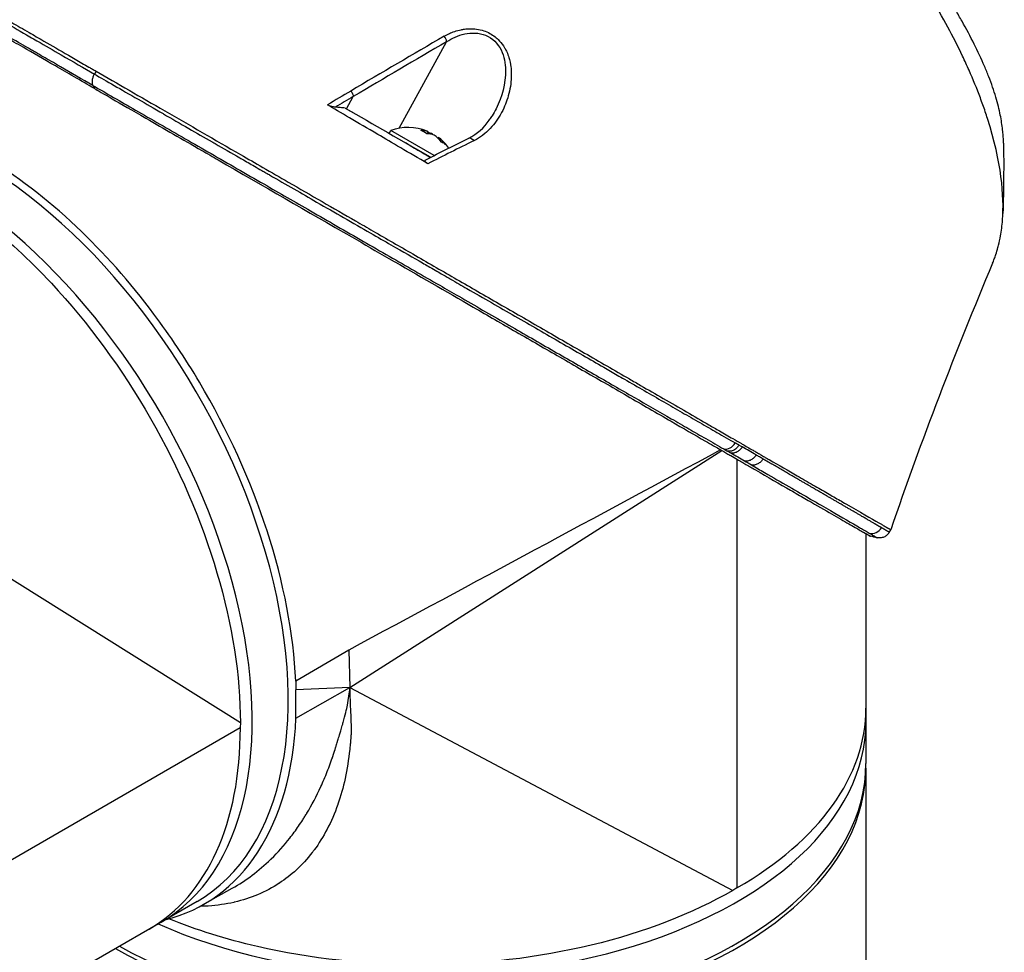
# Model space of a CAD drawing. Header units: millimetres. Extents: x 0 to 4378, y 0 to 2376.
# Tile 328 of 331: x 2673 to 2760, y 1828 to 1910. Entities that reach past the tile are written whole.
import ezdxf

# ---------------------------------------------------------------- set-up
doc = ezdxf.new("R2010")
doc.units = ezdxf.units.MM
doc.header["$LTSCALE"] = 0.2
doc.layers.add('01_Object Line', color=4, linetype='Continuous')

# ---------------------------------------------------------------- blocks, each defined once
blk = doc.blocks.new('A$C6724399f_1')
for p, q in [((5.214, 874.989), (5.214, 874.989)), ((-2.553, 866.804), (1.655, 874.466)), ((-29.397, 871.857), (-29.543, 871.603)), ((-7.214, 868.517), (-6.618, 869.602)), ((-7.338, 868.589), (-6.529, 868.122)), ((-3.45, 866.346), (-3.301, 866.605)), ((0.549, 864.383), (-3.301, 866.605)), ((-0.067, 866.316), (0.035, 866.493)), ((0.38, 866.254), (0.397, 866.284)), ((0.875, 865.926), (0.91, 865.988)), ((3.625, 865.925), (3.625, 865.925)), ((0.229, 864.221), (-2.37, 865.722)), ((-1.762, 865.37), (-1.762, 865.371)), ((-1.762, 865.37), (-1.762, 865.37)), ((-6.912, 817.233), (26.035, 838.237)), ((27.365, 837.469), (27.365, 799.485)), ((-16.613, 814.116), (-49.126, 834.503)), ((17.753, 833.898), (17.753, 833.898)), ((17.765, 833.904), (17.765, 833.904)), ((17.789, 833.918), (17.789, 833.918)), ((40.849, 830.993), (40.983, 831.225)), ((38.788, 830.875), (38.788, 810.508)), ((10.439, 829.959), (10.439, 829.959)), ((-7.02, 820.562), (-11.716, 817.803)), ((-7.02, 820.562), (-6.912, 817.233)), ((-11.716, 817.803), (-11.691, 817.037)), ((-11.691, 814.522), (-6.912, 817.233)), ((-6.912, 817.233), (-11.691, 817.037)), ((-11.691, 814.522), (-11.691, 817.037)), ((-6.912, 817.233), (27, 799.27)), ((-49.512, 794.7), (-16.617, 813.692)), ((-16.613, 814.116), (-16.617, 813.692)), ((38.788, 810.1), (38.788, 787.955)), ((-19.962, 797.975), (-17.333, 799.455)), ((27.365, 799.485), (27, 799.27)), ((-20.452, 798.288), (-38.09, 788.105))]:
    blk.add_line(p, q)
for start, end in [(67.98555, 109.76073), (36.52422, 52.01445)]:
    blk.add_arc((-1.773, 862.352), 4.52, start, end)
for centre, major_axis, ratio, start_param, end_param in [((12.521, -329.896), (678.522, 1280.583), 0.58036, 0.750947, 0.759176), ((7.504, -330.715), (685.926, 1281.23), 0.577163, 0.753645, 0.761848), ((12.507, -336.057), (682.157, 1287.152), 0.580301, 0.759225, 0.761263), ((7.566, -336.394), (689.171, 1287.289), 0.577163, 0.761844, 0.763406), ((-1.902, 865.451), (-32.305, 18.651), 0.000022, 1.401729, 1.636771), ((-2.029, 862.5), (2.252, 3.901), 0.57735, 0.080554, 0.3277), ((-2.498, 862.771), (2.14, 3.707), 0.816497, 6.1984, 6.367971), ((-1.516, 862.204), (2.252, 3.901), 0.57735, 0.080554, 0.3277), ((-1.954, 862.457), (2.252, 3.901), 0.816497, 0.080554, 0.114044), ((-1.591, 862.247), (2.252, 3.901), 0.816497, 0.080554, 0.195507), ((-2.029, 862.5), (2.252, 3.901), 0.57735, 6.169141, 6.202632), ((-1.954, 862.457), (2.252, 3.901), 0.816497, 5.955485, 6.202632), ((-1.591, 862.247), (2.252, 3.901), 0.816497, 5.955485, 6.202632), ((-8.697, 850.108), (17.875, -30.96), 0.57735, 1.774055, 1.774076), ((-0.463, 864.62), (-2.208, 1.275), 0.000022, 5.341257, 5.447657), ((-0.463, 864.62), (-2.208, 1.275), 0.000022, 0.859657, 1.889101), ((-37.463, 91.856), (-485.437, -793.309), 0.582463, 3.889647, 3.895732), ((-0.747, 861.76), (2.14, 3.707), 0.57735, 6.1984, 6.367971), ((-39.952, 832.063), (19.5, -33.775), 0.57735, 0, 2.339416), ((-43.134, 830.226), (19.5, -33.775), 0.57735, 0, 2.223644), ((26.503, 839.32), (-0.499, -0.867), 0.80827, 0.256115, 1.56999), ((20.93, 867.214), (-17.71, 30.675), 0.57735, 2.457593, 2.457595), ((11.809, 861.947), (17.654, -30.578), 0.57735, 5.589188, 5.589195), ((13.356, 829.918), (-1.27, 2.199), 0.57735, 5.28831, 5.288393), ((39.314, 831.893), (-0.506, -0.862), 0.986461, 0.298059, 1.577789), ((10.71, 830.237), (0.474, 0.515), 0.389271, 5.2089, 5.209486), ((10.086, 826.815), (2.781, -4.816), 0.57735, 2.040228, 2.040267), ((-10.819, 848.883), (-16.094, 27.876), 0.57735, 3.714306, 3.714316), ((-23.335, 841.657), (17.5, -30.311), 0.57735, 0.702575, 0.702579), ((-23.335, 841.657), (16.741, -28.997), 0.57735, 0.649241, 0.649245), ((-22.981, 841.861), (-14.538, 25.18), 0.57735, 3.562488, 3.56249), ((-23.335, 841.657), (14.788, -25.613), 0.57735, 0.456595, 0.456596), ((-1.792, 823.293), (0.4, -0.693), 0.578031, 4.605956, 4.606013), ((-0.212, 815.407), (39, 0), 0.57735, 5.497787, 6.283185), ((-39.598, 832.267), (19.759, -34.223), 0.57735, 6.121179, 7.017951), ((-44.194, 829.614), (19.5, -33.775), 0.57735, 0, 0.785398), ((-0.212, 814.182), (39, 0), 0.57735, 4.059541, 6.283185), ((-0.212, 810.1), (39, 0), 0.57735, 3.930948, 6.292251), ((-0.212, 810.508), (39, 0), 0.57735, 3.943769, 6.283185), ((-0.212, 819.081), (-24.25, 0), 0.57735, 1.227877, 1.22788), ((-0.212, 819.081), (25.5, 0), 0.57735, 4.373896, 4.373901), ((-0.212, 819.081), (26.7, 0), 0.57735, 4.376321, 4.376325), ((-0.212, 818.387), (25.5, 0), 0.57735, 4.360679, 4.360683), ((-0.212, 815.407), (35.95, 0), 0.57735, 4.146838, 4.146856), ((-0.212, 815.407), (-35.75, 0), 0.57735, 1.01204, 1.012056)]:
    blk.add_ellipse(centre, major_axis=major_axis, ratio=ratio, start_param=start_param, end_param=end_param)
for points, knots in [([(50.003, 854.839), (50.004, 854.842), (50.006, 854.845), (50.058, 854.97), (50.107, 855.095), (50.201, 855.348), (50.251, 855.487), (50.361, 855.818), (50.422, 856.021), (50.495, 856.294), (50.514, 856.365), (50.597, 856.696), (50.656, 856.973), (50.787, 857.709), (50.846, 858.181), (51.04, 860.826), (50.797, 863.755), (49.492, 867.853), (49.426, 868.053), (49.286, 868.468), (49.213, 868.676), (49.068, 869.082), (48.994, 869.283), (48.616, 870.29), (48.283, 871.106), (47.733, 872.349), (47.541, 872.768), (46.53, 874.895), (45.589, 876.632), (44.271, 878.809), (44.004, 879.239), (41.498, 883.17), (38.863, 886.587), (34.18, 891.71), (32.301, 893.557), (29.427, 896.094), (28.464, 896.897), (26.538, 898.4), (25.56, 899.113), (24.597, 899.76)], [0.717541, 0.717541, 0.717541, 0.717541, 0.718212, 0.718212, 0.74576, 0.74576, 0.776284, 0.776284, 0.820204, 0.820204, 0.834927, 0.834927, 0.896521, 0.896521, 0.995652, 0.995652, 1.428405, 1.428405, 1.450296, 1.450296, 1.471663, 1.471663, 1.492327, 1.492327, 1.574835, 1.574835, 1.616316, 1.616316, 1.784634, 1.784634, 1.826029, 1.826029, 2.164003, 2.164003, 2.373598, 2.373598, 2.479923, 2.479923, 2.586935, 2.586935, 2.586935, 2.586935]), ([(50.971, 865.482), (50.969, 865.614), (50.965, 865.748), (50.95, 866.051), (50.937, 866.222), (50.914, 866.476), (50.905, 866.565), (50.847, 867.08), (50.775, 867.523), (50.635, 868.217), (50.578, 868.469), (50.445, 869.002), (50.369, 869.279), (50.2, 869.85), (50.105, 870.146), (49.898, 870.749), (49.785, 871.056), (49.545, 871.673), (49.418, 871.985), (48.735, 873.583), (48.068, 874.916), (47.111, 876.609), (46.921, 876.936), (46.317, 877.951), (45.884, 878.642), (44.968, 880.036), (44.485, 880.738), (43.732, 881.787), (43.479, 882.133), (42.963, 882.823), (42.701, 883.167), (42.172, 883.847), (41.901, 884.19), (41.35, 884.873), (41.064, 885.221), (40.653, 885.713), (40.519, 885.87), (38.288, 888.492), (36.002, 890.852), (33.345, 893.263), (33.05, 893.527), (32.234, 894.243), (31.713, 894.687), (30.412, 895.761), (29.629, 896.377), (28.458, 897.252), (28.069, 897.535), (27.293, 898.083), (26.907, 898.347), (26.521, 898.603)], [1.308609, 1.308609, 1.308609, 1.308609, 1.384705, 1.384705, 1.477831, 1.477831, 1.526561, 1.526561, 1.759973, 1.759973, 1.890971, 1.890971, 2.029156, 2.029156, 2.171186, 2.171186, 2.316283, 2.316283, 2.460898, 2.460898, 3.049329, 3.049329, 3.189055, 3.189055, 3.478614, 3.478614, 3.769885, 3.769885, 3.913253, 3.913253, 4.056001, 4.056001, 4.19686, 4.19686, 4.341119, 4.341119, 4.411312, 4.411312, 5.498875, 5.498875, 5.634552, 5.634552, 5.872375, 5.872375, 6.229939, 6.229939, 6.408513, 6.408513, 6.587137, 6.587137, 6.587137, 6.587137]), ([(-37.294, 876.417), (-37.151, 876.334), (-37.004, 876.249), (-36.379, 875.888), (-35.868, 875.593), (-34.907, 875.038), (-34.474, 874.788), (-33.337, 874.132), (-32.609, 873.711), (-31.45, 873.042), (-31.054, 872.814), (-30.443, 872.461), (-30.237, 872.342), (-29.925, 872.162), (-29.82, 872.101), (-29.662, 872.01), (-29.609, 871.98), (-29.53, 871.934), (-29.503, 871.918), (-29.45, 871.888), (-29.423, 871.872), (-29.397, 871.857)], [-1.389394, -1.389394, -1.389394, -1.389394, -1.28633, -1.28633, -0.964845, -0.964845, -0.723574, -0.723574, -0.36177, -0.36177, -0.180858, -0.180858, -0.090444, -0.090444, -0.045229, -0.045229, -0.022617, -0.022617, -0.011309, -0.011309, -0.000001, -0.000001, -0.000001, -0.000001]), ([(-29.531, 870.317), (-30.154, 870.677), (-30.756, 871.025), (-31.912, 871.692), (-32.465, 872.012), (-34.054, 872.929), (-35.006, 873.479), (-36.417, 874.293), (-36.931, 874.59), (-37.663, 875.012), (-37.913, 875.157), (-38.415, 875.447), (-38.663, 875.59), (-39.108, 875.847), (-39.307, 875.962), (-39.489, 876.067)], [0, 0, 0, 0, 0.264332, 0.264332, 0.528758, 0.528758, 1.056139, 1.056139, 1.406505, 1.406505, 1.606603, 1.606603, 1.835356, 1.835356, 2.053692, 2.053692, 2.053692, 2.053692]), ([(-29.682, 870.596), (-30.633, 871.15), (-31.601, 871.703), (-32.547, 872.249), (-32.574, 872.265), (-32.601, 872.281), (-32.629, 872.296), (-33.115, 872.577), (-33.595, 872.855), (-34.066, 873.127), (-34.301, 873.263), (-34.534, 873.398), (-34.763, 873.531), (-34.878, 873.597), (-34.992, 873.663), (-35.106, 873.728), (-35.16, 873.76), (-35.214, 873.791), (-35.268, 873.822), (-35.27, 873.824), (-35.273, 873.825), (-35.275, 873.826), (-35.331, 873.859), (-35.411, 873.905), (-35.443, 873.923), (-35.945, 874.214), (-36.568, 874.574), (-37.233, 874.96), (-37.565, 875.152), (-37.908, 875.351), (-38.248, 875.547), (-38.345, 875.604), (-38.442, 875.66), (-38.538, 875.716)], [0.0000259, 0.0000259, 0.0000259, 0.0000259, 0.0607503, 0.0607503, 0.0607503, 0.0625, 0.0625, 0.0625, 0.09375, 0.09375, 0.09375, 0.109375, 0.109375, 0.109375, 0.1171875, 0.1171875, 0.1171875, 0.1209386, 0.1209386, 0.1209386, 0.1210938, 0.1210938, 0.1210938, 0.125, 0.125, 0.125, 0.1875, 0.1875, 0.1875, 0.21875, 0.21875, 0.21875, 0.2276863, 0.2276863, 0.2276863, 0.2276863]), ([(-37.438, 876.171), (-36.753, 875.773), (-36.017, 875.346), (-35.26, 874.908), (-35.05, 874.786), (-34.838, 874.664), (-34.625, 874.541), (-33.911, 874.127), (-33.187, 873.708), (-32.475, 873.297), (-31.454, 872.707), (-30.452, 872.128), (-29.543, 871.603)], [0.8046321, 0.8046321, 0.8046321, 0.8046321, 0.8597114, 0.8597114, 0.8597114, 0.875, 0.875, 0.875, 0.9263298, 0.9263298, 0.9263298, 0.9999663, 0.9999663, 0.9999663, 0.9999663]), ([(1.441, 874.958), (1.59, 875.044), (1.741, 875.122), (1.895, 875.192), (2.049, 875.263), (2.179, 875.315), (2.366, 875.379), (2.553, 875.442), (2.74, 875.492), (2.928, 875.53), (3.031, 875.551), (3.126, 875.567), (3.227, 875.581), (3.308, 875.592), (3.393, 875.601), (3.49, 875.607), (3.921, 875.638), (4.35, 875.607), (4.802, 875.48), (4.988, 875.427), (5.174, 875.358), (5.349, 875.273), (5.715, 875.097), (5.988, 874.882), (6.22, 874.654), (6.388, 874.489), (6.554, 874.288), (6.684, 874.095), (6.708, 874.059), (6.731, 874.024), (6.751, 873.992), (6.806, 873.903), (6.858, 873.811), (6.905, 873.717), (6.932, 873.664), (6.957, 873.611), (6.982, 873.557), (7.05, 873.405), (7.119, 873.216), (7.161, 873.081), (7.245, 872.811), (7.305, 872.53), (7.341, 872.238), (7.359, 872.089), (7.372, 871.926), (7.378, 871.766), (7.384, 871.611), (7.383, 871.46), (7.378, 871.326), (7.359, 870.785), (7.267, 870.221), (7.116, 869.683), (6.97, 869.163), (6.783, 868.688), (6.522, 868.197), (6.513, 868.181), (6.505, 868.165), (6.496, 868.149), (6.358, 867.895), (6.209, 867.654), (6.046, 867.427), (5.884, 867.199), (5.73, 867.007), (5.522, 866.784), (5.513, 866.774), (5.503, 866.763), (5.493, 866.753), (5.296, 866.544), (5.105, 866.369), (4.867, 866.187), (4.855, 866.177), (4.842, 866.168), (4.83, 866.158), (4.596, 865.983), (4.391, 865.857), (4.061, 865.692)], [0, 0, 0, 0, 0.03125, 0.03125, 0.03125, 0.0625, 0.0625, 0.0625, 0.09375, 0.09375, 0.09375, 0.110985, 0.110985, 0.110985, 0.125, 0.125, 0.125, 0.1875, 0.1875, 0.1875, 0.213151, 0.213151, 0.213151, 0.266654, 0.266654, 0.266654, 0.305187, 0.305187, 0.305187, 0.3125, 0.3125, 0.3125, 0.332554, 0.332554, 0.332554, 0.34375, 0.34375, 0.34375, 0.375, 0.375, 0.375, 0.4375, 0.4375, 0.4375, 0.469225, 0.469225, 0.469225, 0.5, 0.5, 0.5, 0.625, 0.625, 0.625, 0.746043, 0.746043, 0.746043, 0.75, 0.75, 0.75, 0.8125, 0.8125, 0.8125, 0.875, 0.875, 0.875, 0.877935, 0.877935, 0.877935, 0.9375, 0.9375, 0.9375, 0.940676, 0.940676, 0.940676, 1, 1, 1, 1]), ([(1.655, 874.466), (2.134, 874.781), (2.659, 875.025), (3.847, 875.283), (4.507, 875.279), (5.709, 874.79), (6.196, 874.295), (6.753, 873.169), (6.86, 872.549), (6.884, 870.742), (6.553, 869.573), (5.926, 868.311), (5.81, 868.099), (5.685, 867.893)], [0, 0, 0, 0, 0.125, 0.125, 0.25, 0.25, 0.375, 0.375, 0.5, 0.5, 0.75, 0.75, 0.8020316, 0.8020316, 0.8020316, 0.8020316]), ([(-29.542, 871.602), (-29.566, 871.561), (-29.589, 871.517), (-29.609, 871.472), (-29.63, 871.427), (-29.65, 871.381), (-29.667, 871.334), (-29.684, 871.287), (-29.698, 871.239), (-29.711, 871.192), (-29.723, 871.144), (-29.732, 871.097), (-29.739, 871.051), (-29.745, 871.004), (-29.748, 870.959), (-29.749, 870.916), (-29.749, 870.873), (-29.746, 870.832), (-29.741, 870.794), (-29.736, 870.755), (-29.728, 870.719), (-29.718, 870.686), (-29.708, 870.652), (-29.695, 870.622), (-29.681, 870.595)], [0, 0, 0, 0, 0.125, 0.125, 0.125, 0.25, 0.25, 0.25, 0.375, 0.375, 0.375, 0.5, 0.5, 0.5, 0.625, 0.625, 0.625, 0.75, 0.75, 0.75, 0.875, 0.875, 0.875, 1, 1, 1, 1]), ([(-29.542, 871.602), (-28.491, 870.996), (-27.211, 870.257), (-25.67, 869.368), (-24.985, 868.973), (-24.248, 868.549), (-23.459, 868.094), (-23.443, 868.085), (-23.426, 868.075), (-23.41, 868.066), (-22.706, 867.66), (-21.961, 867.231), (-21.176, 866.778), (-20.517, 866.399), (-19.83, 866.003), (-19.116, 865.592), (-19.024, 865.539), (-18.931, 865.485), (-18.838, 865.432), (-18.14, 865.03), (-17.416, 864.613), (-16.668, 864.182), (-16.601, 864.143), (-16.534, 864.104), (-16.466, 864.066), (-16.107, 863.859), (-15.743, 863.649), (-15.374, 863.437), (-15.154, 863.31), (-14.933, 863.183), (-14.71, 863.054), (-14.599, 862.99), (-14.487, 862.926), (-14.374, 862.861), (-14.273, 862.803), (-14.194, 862.757), (-14.076, 862.689), (-14.063, 862.682), (-14.05, 862.674), (-14.036, 862.666), (-12.545, 861.808), (-11.15, 861.004), (-9.858, 860.261), (-9.024, 859.78), (-8.234, 859.325), (-7.486, 858.895), (-6.637, 858.406), (-5.844, 857.949), (-5.107, 857.524), (-4.454, 857.148), (-3.844, 856.797), (-3.277, 856.471), (-2.194, 855.847), (-1.266, 855.313), (-0.485, 854.863), (-0.311, 854.763), (-0.146, 854.668), (0.013, 854.576), (0.451, 854.324), (0.834, 854.103), (1.165, 853.913), (1.33, 853.818), (1.483, 853.73), (1.622, 853.65), (1.666, 853.625), (1.708, 853.6), (1.749, 853.576), (1.774, 853.563), (1.797, 853.549), (1.821, 853.535), (1.852, 853.517), (1.883, 853.5), (1.913, 853.482), (1.928, 853.474), (1.943, 853.465), (1.957, 853.457), (1.962, 853.454), (1.963, 853.453), (1.965, 853.453), (1.966, 853.452), (1.967, 853.451), (1.971, 853.449), (1.975, 853.446), (1.984, 853.442), (2, 853.432), (2.491, 853.149), (2.976, 852.87), (3.455, 852.594), (4.927, 851.747), (6.344, 850.931), (7.706, 850.146), (9.111, 849.337), (10.457, 848.562), (11.747, 847.819), (13.08, 847.051), (14.353, 846.318), (15.567, 845.619), (15.969, 845.387), (16.365, 845.159), (16.755, 844.934), (16.969, 844.811), (17.18, 844.689), (17.39, 844.569), (17.993, 844.221), (18.581, 843.883), (19.154, 843.553), (20.332, 842.874), (21.447, 842.232), (22.5, 841.625), (23.043, 841.312), (23.569, 841.009), (24.08, 840.715), (24.601, 840.415), (25.106, 840.124), (25.596, 839.842), (26.152, 839.521), (26.688, 839.213), (27.203, 838.916)], [0.0000003, 0.0000003, 0.0000003, 0.0000003, 0.0859853, 0.0859853, 0.0859853, 0.1241981, 0.1241981, 0.1241981, 0.125, 0.125, 0.125, 0.1589987, 0.1589987, 0.1589987, 0.1875, 0.1875, 0.1875, 0.1911709, 0.1911709, 0.1911709, 0.21875, 0.21875, 0.21875, 0.2212271, 0.2212271, 0.2212271, 0.234375, 0.234375, 0.234375, 0.2421875, 0.2421875, 0.2421875, 0.2460938, 0.2460938, 0.2460938, 0.2496161, 0.2496161, 0.2496161, 0.25, 0.25, 0.25, 0.2912742, 0.2912742, 0.2912742, 0.3179228, 0.3179228, 0.3179228, 0.3481944, 0.3481944, 0.3481944, 0.375, 0.375, 0.375, 0.4261619, 0.4261619, 0.4261619, 0.4375, 0.4375, 0.4375, 0.46875, 0.46875, 0.46875, 0.484375, 0.484375, 0.484375, 0.4893023, 0.4893023, 0.4893023, 0.4921875, 0.4921875, 0.4921875, 0.4960938, 0.4960938, 0.4960938, 0.4980469, 0.4980469, 0.4980469, 0.4986572, 0.4986572, 0.4986572, 0.4992676, 0.4992676, 0.4992676, 0.5, 0.5, 0.5, 0.5215625, 0.5215625, 0.5215625, 0.5877727, 0.5877727, 0.5877727, 0.656049, 0.656049, 0.656049, 0.7265974, 0.7265974, 0.7265974, 0.75, 0.75, 0.75, 0.7627993, 0.7627993, 0.7627993, 0.7996666, 0.7996666, 0.7996666, 0.8755356, 0.8755356, 0.8755356, 0.9146293, 0.9146293, 0.9146293, 0.9545641, 0.9545641, 0.9545641, 1, 1, 1, 1]), ([(-29.397, 871.857), (-28.458, 871.315), (-27.474, 870.747), (-25.434, 869.569), (-24.38, 868.961), (-21.135, 867.087), (-18.884, 865.787), (-15.937, 864.086), (-15.282, 863.708), (-13.876, 862.896), (-13.124, 862.462), (-10.373, 860.874), (-8.379, 859.723), (-5.893, 858.287), (-5.374, 857.988), (-3.67, 857.004), (-2.496, 856.326), (-0.096, 854.941), (1.128, 854.234), (2.954, 853.179), (3.573, 852.822), (4.818, 852.103), (5.446, 851.741), (6.712, 851.01), (7.35, 850.642), (9.321, 849.504), (10.63, 848.748), (12.564, 847.632), (13.218, 847.254), (14.534, 846.494), (15.195, 846.113), (16.521, 845.347), (17.185, 844.963), (18.171, 844.395), (18.501, 844.204), (19.508, 843.622), (20.176, 843.237), (22.247, 842.041), (23.599, 841.26), (25.194, 840.339), (25.503, 840.161), (26.215, 839.751), (26.614, 839.52), (27.265, 839.144), (27.499, 839.009), (27.808, 838.831), (27.852, 838.805), (27.95, 838.748), (28.002, 838.719), (28.232, 838.586), (28.369, 838.507), (28.618, 838.363), (28.687, 838.323), (28.889, 838.207), (28.992, 838.147), (29.211, 838.021), (29.319, 837.958), (29.497, 837.856), (29.567, 837.815), (29.7, 837.738), (29.756, 837.706), (29.894, 837.627), (29.967, 837.585), (30.103, 837.506), (30.164, 837.47), (31.091, 836.936), (31.912, 836.461), (33.184, 835.727), (33.661, 835.451), (34.557, 834.934), (34.978, 834.692), (35.573, 834.348), (35.763, 834.238), (36.319, 833.917), (36.672, 833.713), (38.265, 832.793), (39.259, 832.22), (39.979, 831.804), (40.015, 831.783), (40.084, 831.743), (40.118, 831.724), (40.184, 831.686), (40.216, 831.668), (40.271, 831.636), (40.295, 831.622), (40.438, 831.539), (40.542, 831.479), (40.655, 831.414), (40.679, 831.4), (40.721, 831.376), (40.74, 831.365), (40.776, 831.344), (40.793, 831.334), (40.829, 831.313), (40.848, 831.303), (40.881, 831.284), (40.896, 831.275), (40.923, 831.26), (40.935, 831.252), (40.95, 831.244), (40.954, 831.241), (40.963, 831.236), (40.968, 831.233), (40.976, 831.229), (40.979, 831.227), (40.982, 831.225), (40.983, 831.225), (40.983, 831.225)], [-21.001083, -21.001083, -21.001083, -21.001083, -20.328863, -20.328863, -19.655828, -19.655828, -18.308332, -18.308332, -17.924512, -17.924512, -17.485993, -17.485993, -16.316696, -16.316696, -16.006668, -16.006668, -15.296307, -15.296307, -14.534305, -14.534305, -14.139555, -14.139555, -13.730091, -13.730091, -13.30546, -13.30546, -12.401825, -12.401825, -11.929878, -11.929878, -11.437802, -11.437802, -10.9252, -10.9252, -10.663362, -10.663362, -10.117833, -10.117833, -8.934625, -8.934625, -8.645977, -8.645977, -8.260408, -8.260408, -8.006475, -8.006475, -7.961161, -7.961161, -7.91407, -7.91407, -7.778509, -7.778509, -7.724161, -7.724161, -7.666804, -7.666804, -7.602838, -7.602838, -7.565627, -7.565627, -7.532521, -7.532521, -7.488032, -7.488032, -7.450837, -7.450837, -6.924212, -6.924212, -6.587553, -6.587553, -6.265466, -6.265466, -6.109966, -6.109966, -5.79866, -5.79866, -4.627003, -4.627003, -4.564096, -4.564096, -4.501625, -4.501625, -4.439084, -4.439084, -4.389917, -4.389917, -4.135415, -4.135415, -4.06302, -4.06302, -4.00074, -4.00074, -3.938004, -3.938004, -3.858125, -3.858125, -3.782258, -3.782258, -3.697501, -3.697501, -3.658476, -3.658476, -3.601749, -3.601749, -3.53559, -3.53559, -3.48246, -3.48246, -3.48246, -3.48246]), ([(-29.681, 870.595), (-28.488, 869.905), (-27.218, 869.172), (-25.895, 868.409), (-25.188, 868.001), (-24.467, 867.585), (-23.733, 867.162), (-22.999, 866.738), (-22.252, 866.308), (-21.498, 865.873), (-20.742, 865.437), (-19.978, 864.996), (-19.208, 864.553), (-18.437, 864.108), (-17.661, 863.661), (-16.883, 863.212), (-16.103, 862.763), (-15.32, 862.312), (-14.538, 861.86), (-13.154, 861.063), (-11.77, 860.265), (-10.395, 859.473), (-9.614, 859.022), (-8.836, 858.574), (-8.062, 858.128), (-7.277, 857.675), (-6.496, 857.225), (-5.721, 856.778), (-4.178, 855.889), (-2.658, 855.013), (-1.167, 854.153), (-0.425, 853.726), (0.309, 853.303), (1.036, 852.884), (1.602, 852.557), (2.163, 852.234), (2.719, 851.913), (4.151, 851.088), (5.551, 850.281), (6.916, 849.494), (8.283, 848.706), (9.614, 847.939), (10.909, 847.192), (12.205, 846.445), (13.464, 845.719), (14.685, 845.016), (15.296, 844.663), (15.897, 844.317), (16.488, 843.976), (17.08, 843.635), (17.661, 843.3), (18.233, 842.97), (19.377, 842.311), (20.481, 841.674), (21.544, 841.062), (22.076, 840.755), (22.597, 840.455), (23.107, 840.161), (23.618, 839.866), (24.118, 839.578), (24.607, 839.296), (25.151, 838.983), (25.681, 838.677), (26.198, 838.379)], [0, 0, 0, 0, 0.0671031, 0.0671031, 0.0671031, 0.1029277, 0.1029277, 0.1029277, 0.1387919, 0.1387919, 0.1387919, 0.1747111, 0.1747111, 0.1747111, 0.2106779, 0.2106779, 0.2106779, 0.2467042, 0.2467042, 0.2467042, 0.3103939, 0.3103939, 0.3103939, 0.3465771, 0.3465771, 0.3465771, 0.383319, 0.383319, 0.383319, 0.4564224, 0.4564224, 0.4564224, 0.4927866, 0.4927866, 0.4927866, 0.5210907, 0.5210907, 0.5210907, 0.5939582, 0.5939582, 0.5939582, 0.6669229, 0.6669229, 0.6669229, 0.7399622, 0.7399622, 0.7399622, 0.7765034, 0.7765034, 0.7765034, 0.8130598, 0.8130598, 0.8130598, 0.886194, 0.886194, 0.886194, 0.9227702, 0.9227702, 0.9227702, 0.9593497, 0.9593497, 0.9593497, 1, 1, 1, 1]), ([(-29.531, 870.317), (-29.005, 870.014), (-27.402, 869.088), (-23.381, 866.767), (-21.729, 865.813), (-19.545, 864.552), (-19.058, 864.271), (-14.646, 861.723), (-10.64, 859.411), (-5.648, 856.529), (-4.551, 855.896), (-0.892, 853.783), (1.616, 852.335), (5.309, 850.203), (6.576, 849.471), (9.13, 847.997), (10.415, 847.255), (13.021, 845.75), (14.337, 844.991), (16.989, 843.46), (18.318, 842.692), (20.254, 841.575), (20.901, 841.201), (22.59, 840.226), (23.606, 839.639), (24.812, 838.943), (25.05, 838.806), (25.436, 838.583), (25.578, 838.501), (25.87, 838.332), (25.981, 838.268), (26.223, 838.129), (26.35, 838.055), (26.588, 837.918), (26.698, 837.854), (27.008, 837.675), (27.207, 837.56), (27.461, 837.414), (27.517, 837.382), (27.637, 837.312), (27.7, 837.276), (27.919, 837.149), (28.027, 837.087), (28.443, 836.846), (28.723, 836.685), (30.107, 835.886), (31.149, 835.285), (32.549, 834.477), (32.975, 834.23), (34.167, 833.542), (34.884, 833.128), (36.115, 832.417), (36.643, 832.113), (37.313, 831.726), (37.509, 831.613), (38.045, 831.303), (38.343, 831.132), (38.794, 830.871), (38.956, 830.777), (39.154, 830.663), (39.199, 830.637), (39.181, 830.648), (39.163, 830.658), (39.105, 830.692), (39.065, 830.714), (38.955, 830.778), (38.88, 830.822), (38.788, 830.875)], [-15.738203, -15.738203, -15.738203, -15.738203, -14.793481, -14.793481, -14.173934, -14.173934, -13.996984, -13.996984, -12.579476, -12.579476, -12.176243, -12.176243, -11.215253, -11.215253, -10.695697, -10.695697, -10.142358, -10.142358, -9.539575, -9.539575, -8.883963, -8.883963, -8.543526, -8.543526, -7.972636, -7.972636, -7.829924, -7.829924, -7.73886, -7.73886, -7.680875, -7.680875, -7.616244, -7.616244, -7.560081, -7.560081, -7.459116, -7.459116, -7.430908, -7.430908, -7.397967, -7.397967, -7.318024, -7.318024, -7.146824, -7.146824, -6.455961, -6.455961, -6.135134, -6.135134, -5.518203, -5.518203, -4.951279, -4.951279, -4.691225, -4.691225, -4.182012, -4.182012, -3.710062, -3.710062, -3.272291, -3.272291, -3.069642, -3.069642, -2.879581, -2.879581, -2.656561, -2.656561, -2.656561, -2.656561]), ([(-8.201, 868.662), (-8.301, 868.67), (-8.408, 868.689), (-8.588, 868.737), (-8.66, 868.761), (-8.757, 868.8), (-8.789, 868.814), (-8.847, 868.843), (-8.874, 868.857), (-8.9, 868.873)], [0, 0, 0, 0, 0.049407, 0.049407, 0.0845377, 0.0845377, 0.1006426, 0.1006426, 0.1144911, 0.1144911, 0.1144911, 0.1144911]), ([(-0.01, 863.656), (-1.702, 864.631), (-3.239, 865.549), (-6.258, 867.322), (-7.808, 868.223), (-8.9, 868.873)], [0.000003, 0.000003, 0.000003, 0.000003, 0.596138, 0.596138, 1.498187, 1.498187, 1.498187, 1.498187]), ([(-7.338, 868.589), (-7.482, 868.601), (-7.626, 868.613), (-7.913, 868.637), (-8.057, 868.649), (-8.201, 868.662)], [-0.1420846, -0.1420846, -0.1420846, -0.1420846, -0.071052, -0.071052, 0, 0, 0, 0]), ([(3.625, 865.925), (4.371, 866.298), (4.961, 866.848), (5.509, 867.621), (5.582, 867.73), (5.651, 867.842)], [0, 0, 0, 0, 0.3192859, 0.3192859, 0.3700281, 0.3700281, 0.3700281, 0.3700281]), ([(3.625, 865.925), (3.647, 865.936), (3.672, 865.943), (3.7, 865.943), (3.83, 865.945), (3.98, 865.815), (4.061, 865.692)], [0.3887261, 0.3887261, 0.3887261, 0.3887261, 0.4975483, 0.4975483, 0.4975483, 1, 1, 1, 1]), ([(-11.716, 817.803), (-11.897, 822.009), (-12.756, 826.533), (-15.706, 835.607), (-17.738, 840.076), (-21.483, 846.394), (-22.832, 848.415), (-26.402, 853.181), (-28.714, 855.787), (-33.771, 860.562), (-36.498, 862.645), (-39.244, 864.27)], [0.000001, 0.000001, 0.000001, 0.000001, 1.509107, 1.509107, 2.980726, 2.980726, 3.709428, 3.709428, 4.786993, 4.786993, 5.948512, 5.948512, 5.948512, 5.948512]), ([(-0.01, 863.656), (-0.028, 863.666), (-0.045, 863.676), (-0.079, 863.699), (-0.095, 863.711), (-0.139, 863.744), (-0.163, 863.765), (-0.207, 863.811), (-0.225, 863.834), (-0.253, 863.881), (-0.261, 863.907), (-0.257, 863.96), (-0.239, 863.984), (-0.201, 864.004), (-0.2, 864.005), (-0.199, 864.005)], [0.00000015, 0.00000015, 0.00000015, 0.00000015, 0.00611289, 0.00611289, 0.01218263, 0.01218263, 0.02278958, 0.02278958, 0.03513431, 0.03513431, 0.05083858, 0.05083858, 0.07078886, 0.07078886, 0.07133703, 0.07133703, 0.07133703, 0.07133703]), ([(-39.398, 858.634), (-37.326, 857.015), (-35.297, 855.147), (-30.072, 849.547), (-27.088, 845.477), (-22.054, 836.687), (-20.049, 832.031), (-17.319, 822.784), (-16.615, 818.262), (-16.613, 814.116)], [0.633852, 0.633852, 0.633852, 0.633852, 1.529963, 1.529963, 3.044033, 3.044033, 4.566466, 4.566466, 6.088612, 6.088612, 6.088612, 6.088612]), ([(26.198, 838.379), (26.208, 838.374), (26.217, 838.368), (26.227, 838.363), (26.33, 838.303), (26.432, 838.244), (26.534, 838.186)], [0, 0, 0, 0, 0.084771, 0.084771, 0.084771, 1, 1, 1, 1]), ([(27.543, 838.72), (27.517, 838.676), (27.488, 838.633), (27.456, 838.591), (27.423, 838.549), (27.388, 838.508), (27.349, 838.47), (27.311, 838.431), (27.27, 838.395), (27.227, 838.363), (27.183, 838.33), (27.138, 838.301), (27.091, 838.276), (27.044, 838.251), (26.996, 838.231), (26.947, 838.215), (26.899, 838.199), (26.851, 838.187), (26.803, 838.18), (26.755, 838.173), (26.709, 838.17), (26.664, 838.171), (26.618, 838.172), (26.575, 838.177), (26.534, 838.186)], [0, 0, 0, 0, 0.125, 0.125, 0.125, 0.25, 0.25, 0.25, 0.375, 0.375, 0.375, 0.5, 0.5, 0.5, 0.625, 0.625, 0.625, 0.75, 0.75, 0.75, 0.875, 0.875, 0.875, 1, 1, 1, 1]), ([(27.824, 838.558), (27.798, 838.514), (27.769, 838.471), (27.736, 838.429), (27.704, 838.387), (27.668, 838.346), (27.63, 838.308), (27.592, 838.269), (27.55, 838.234), (27.507, 838.201), (27.464, 838.168), (27.418, 838.139), (27.371, 838.114), (27.324, 838.089), (27.275, 838.069), (27.227, 838.053), (27.179, 838.037), (27.13, 838.026), (27.082, 838.019), (27.035, 838.012), (26.988, 838.009), (26.942, 838.01), (26.897, 838.011), (26.854, 838.016), (26.812, 838.025)], [0, 0, 0, 0, 0.125, 0.125, 0.125, 0.25, 0.25, 0.25, 0.375, 0.375, 0.375, 0.5, 0.5, 0.5, 0.625, 0.625, 0.625, 0.75, 0.75, 0.75, 0.875, 0.875, 0.875, 1, 1, 1, 1]), ([(26.812, 838.025), (27.017, 837.907), (27.222, 837.789), (27.427, 837.67), (27.631, 837.552), (27.836, 837.434), (28.041, 837.316)], [0, 0, 0, 0, 0.500049, 0.500049, 0.500049, 1, 1, 1, 1]), ([(29.052, 837.849), (28.847, 837.967), (28.643, 838.085), (28.438, 838.204), (28.233, 838.322), (28.029, 838.44), (27.824, 838.558)], [0, 0, 0, 0, 0.499983, 0.499983, 0.499983, 1, 1, 1, 1]), ([(29.052, 837.849), (29.026, 837.805), (28.997, 837.762), (28.965, 837.72), (28.932, 837.678), (28.897, 837.637), (28.858, 837.599), (28.82, 837.56), (28.779, 837.524), (28.736, 837.492), (28.693, 837.46), (28.649, 837.431), (28.603, 837.407), (28.555, 837.381), (28.505, 837.36), (28.455, 837.344), (28.407, 837.328), (28.358, 837.317), (28.311, 837.31), (28.263, 837.303), (28.216, 837.3), (28.171, 837.301), (28.125, 837.302), (28.082, 837.307), (28.041, 837.316)], [0, 0, 0, 0, 0.125, 0.125, 0.125, 0.25, 0.25, 0.25, 0.375, 0.375, 0.375, 0.496983, 0.496983, 0.496983, 0.625, 0.625, 0.625, 0.75, 0.75, 0.75, 0.875, 0.875, 0.875, 1, 1, 1, 1]), ([(29.661, 837.497), (29.636, 837.453), (29.607, 837.409), (29.574, 837.367), (29.542, 837.325), (29.506, 837.285), (29.468, 837.246), (29.429, 837.208), (29.388, 837.172), (29.344, 837.14), (29.301, 837.107), (29.255, 837.078), (29.207, 837.054), (29.16, 837.029), (29.112, 837.009), (29.063, 836.993), (29.014, 836.977), (28.965, 836.966), (28.917, 836.959), (28.869, 836.952), (28.822, 836.95), (28.777, 836.951), (28.731, 836.952), (28.687, 836.957), (28.645, 836.966)], [0, 0, 0, 0, 0.125, 0.125, 0.125, 0.25, 0.25, 0.25, 0.375, 0.375, 0.375, 0.5, 0.5, 0.5, 0.625, 0.625, 0.625, 0.75, 0.75, 0.75, 0.875, 0.875, 0.875, 1, 1, 1, 1]), ([(29.661, 837.497), (29.561, 837.555), (29.46, 837.613), (29.256, 837.731), (29.154, 837.79), (29.052, 837.849)], [0.000007, 0.000007, 0.000007, 0.000007, 0.4987592, 0.4987592, 1, 1, 1, 1]), ([(28.645, 836.966), (28.842, 836.853), (29.036, 836.741), (29.228, 836.63), (29.423, 836.517), (29.615, 836.405), (29.806, 836.295), (30.559, 835.86), (31.277, 835.445), (31.958, 835.051), (32.652, 834.65), (33.307, 834.271), (33.921, 833.916), (34.535, 833.561), (35.107, 833.229), (35.636, 832.923), (36.684, 832.317), (37.558, 831.809), (38.229, 831.419), (38.345, 831.351), (38.455, 831.287), (38.558, 831.227), (38.604, 831.2), (38.65, 831.173), (38.693, 831.148), (38.835, 831.065), (38.964, 830.99), (39.08, 830.922)], [0, 0, 0, 0, 0.037905, 0.037905, 0.037905, 0.076407, 0.076407, 0.076407, 0.228573, 0.228573, 0.228573, 0.383709, 0.383709, 0.383709, 0.538779, 0.538779, 0.538779, 0.846375, 0.846375, 0.846375, 0.899464, 0.899464, 0.899464, 0.923234, 0.923234, 0.923234, 1, 1, 1, 1]), ([(40.849, 830.993), (40.795, 830.899), (40.725, 830.813), (40.563, 830.671), (40.471, 830.614), (40.276, 830.531), (40.171, 830.505), (40.02, 830.492), (39.972, 830.492), (39.869, 830.498), (39.813, 830.506), (39.768, 830.516)], [0, 0, 0, 0, 0.0326057, 0.0326057, 0.0646561, 0.0646561, 0.0966177, 0.0966177, 0.1115082, 0.1115082, 0.1301184, 0.1301184, 0.1301184, 0.1301184]), ([(39.08, 830.922), (39.159, 830.876), (39.232, 830.833), (39.298, 830.795), (39.345, 830.767), (39.39, 830.741), (39.431, 830.717), (39.488, 830.683), (39.538, 830.654), (39.581, 830.629), (39.625, 830.603), (39.661, 830.582), (39.69, 830.565), (39.704, 830.556), (39.716, 830.549), (39.726, 830.543), (39.744, 830.532), (39.756, 830.525), (39.763, 830.52), (39.767, 830.517), (39.769, 830.516), (39.768, 830.516)], [0, 0, 0, 0, 0.038515, 0.038515, 0.038515, 0.0665662, 0.0665662, 0.0665662, 0.1051222, 0.1051222, 0.1051222, 0.1435792, 0.1435792, 0.1435792, 0.1627903, 0.1627903, 0.1627903, 0.1959954, 0.1959954, 0.1959954, 0.2193625, 0.2193625, 0.2193625, 0.2193625]), ([(-6.912, 817.233), (-6.917, 816.785), (-6.908, 816.312), (-6.888, 815.818), (-6.888, 815.814), (-6.888, 815.809), (-6.888, 815.807), (-6.881, 815.629), (-6.871, 815.425), (-6.86, 815.194), (-6.849, 814.967), (-6.837, 814.715), (-6.826, 814.439), (-6.825, 814.435), (-6.825, 814.431), (-6.825, 814.426), (-6.812, 814.091), (-6.807, 813.812), (-6.807, 813.587), (-6.807, 813.475), (-6.808, 813.376), (-6.81, 813.29), (-6.811, 813.247), (-6.812, 813.207), (-6.813, 813.17), (-6.813, 813.152), (-6.814, 813.135), (-6.814, 813.118), (-6.815, 813.11), (-6.815, 813.102), (-6.815, 813.094), (-6.816, 813.09), (-6.816, 813.086), (-6.816, 813.082), (-6.816, 813.078), (-6.816, 813.072), (-6.816, 813.071), (-6.817, 813.05), (-6.821, 812.984), (-6.828, 812.872), (-6.831, 812.833), (-6.834, 812.787), (-6.838, 812.736), (-6.839, 812.715), (-6.841, 812.694), (-6.842, 812.671), (-6.845, 812.632), (-6.848, 812.59), (-6.852, 812.546), (-6.854, 812.523), (-6.856, 812.5), (-6.858, 812.477), (-6.858, 812.465), (-6.859, 812.453), (-6.86, 812.441), (-6.861, 812.435), (-6.862, 812.428), (-6.862, 812.422), (-6.862, 812.419), (-6.863, 812.416), (-6.863, 812.413), (-6.863, 812.41), (-6.863, 812.405), (-6.864, 812.404), (-6.873, 812.292), (-6.883, 812.182), (-6.894, 812.072), (-6.902, 811.99), (-6.91, 811.908), (-6.919, 811.827), (-6.921, 811.8), (-6.924, 811.774), (-6.927, 811.746), (-7.024, 810.858), (-7.161, 810.007), (-7.338, 809.196), (-7.514, 808.392), (-7.729, 807.626), (-7.981, 806.902), (-7.983, 806.896), (-7.984, 806.891), (-7.987, 806.885), (-8.542, 805.295), (-9.256, 803.965), (-10.066, 802.864), (-10.128, 802.781), (-10.19, 802.698), (-10.253, 802.617), (-11.137, 801.474), (-12.125, 800.59), (-13.153, 799.912), (-13.157, 799.909), (-13.16, 799.907), (-13.165, 799.904), (-13.772, 799.505), (-14.414, 799.164), (-15.086, 798.881), (-15.737, 798.607), (-16.416, 798.388), (-17.12, 798.224), (-17.142, 798.219), (-17.166, 798.213), (-17.188, 798.208), (-17.539, 798.128), (-17.906, 798.06), (-18.29, 798.004), (-18.662, 797.951), (-19.051, 797.91), (-19.455, 797.884), (-19.467, 797.884), (-19.478, 797.883), (-19.49, 797.882), (-19.504, 797.881), (-19.508, 797.881), (-19.517, 797.88), (-19.692, 797.87), (-19.912, 797.859), (-20.179, 797.855)], [0, 0, 0, 0, 0.0310059, 0.0310059, 0.0310059, 0.03125, 0.03125, 0.03125, 0.046875, 0.046875, 0.046875, 0.0622559, 0.0622559, 0.0622559, 0.0625, 0.0625, 0.0625, 0.078125, 0.078125, 0.078125, 0.0859375, 0.0859375, 0.0859375, 0.0898438, 0.0898438, 0.0898438, 0.0917969, 0.0917969, 0.0917969, 0.0927734, 0.0927734, 0.0927734, 0.0932617, 0.0932617, 0.0932617, 0.09375, 0.09375, 0.09375, 0.1015625, 0.1015625, 0.1015625, 0.1043487, 0.1043487, 0.1043487, 0.1054688, 0.1054688, 0.1054688, 0.1074219, 0.1074219, 0.1074219, 0.1083984, 0.1083984, 0.1083984, 0.1088867, 0.1088867, 0.1088867, 0.1091309, 0.1091309, 0.1091309, 0.1092529, 0.1092529, 0.1092529, 0.109375, 0.109375, 0.109375, 0.1171875, 0.1171875, 0.1171875, 0.1230469, 0.1230469, 0.1230469, 0.125, 0.125, 0.125, 0.1875, 0.1875, 0.1875, 0.2495117, 0.2495117, 0.2495117, 0.25, 0.25, 0.25, 0.3661699, 0.3661699, 0.3661699, 0.375, 0.375, 0.375, 0.4995117, 0.4995117, 0.4995117, 0.5, 0.5, 0.5, 0.5625, 0.5625, 0.5625, 0.6230469, 0.6230469, 0.6230469, 0.625, 0.625, 0.625, 0.65625, 0.65625, 0.65625, 0.6865234, 0.6865234, 0.6865234, 0.6873779, 0.6873779, 0.6873779, 0.6884698, 0.6884698, 0.6884698, 0.711278, 0.711278, 0.711278, 0.711278]), ([(-17.333, 799.455), (-16.123, 800.137), (-14.978, 800.993), (-13.92, 802.022), (-13.906, 802.035), (-13.892, 802.049), (-13.879, 802.062), (-13.304, 802.625), (-12.754, 803.239), (-12.234, 803.903), (-11.967, 804.243), (-11.708, 804.597), (-11.457, 804.963), (-11.332, 805.146), (-11.208, 805.332), (-11.087, 805.522), (-11.026, 805.616), (-10.966, 805.712), (-10.906, 805.808), (-10.876, 805.857), (-10.846, 805.905), (-10.817, 805.953), (-10.802, 805.978), (-10.787, 806.002), (-10.772, 806.027), (-10.765, 806.039), (-10.758, 806.051), (-10.75, 806.063), (-10.743, 806.075), (-10.735, 806.088), (-10.728, 806.1), (-10.29, 806.831), (-9.873, 807.621), (-9.484, 808.471), (-9.29, 808.895), (-9.102, 809.335), (-8.922, 809.79), (-8.833, 810.018), (-8.745, 810.249), (-8.659, 810.484), (-8.616, 810.602), (-8.573, 810.72), (-8.532, 810.84), (-8.511, 810.9), (-8.49, 810.96), (-8.469, 811.02), (-8.459, 811.05), (-8.448, 811.08), (-8.438, 811.11), (-8.429, 811.139), (-8.419, 811.167), (-8.409, 811.196), (-8.405, 811.209), (-8.395, 811.238), (-8.388, 811.26), (-8.306, 811.507), (-8.237, 811.722), (-8.18, 811.905), (-8.151, 812.001), (-8.124, 812.088), (-8.101, 812.166), (-8.091, 812.2), (-8.081, 812.232), (-8.072, 812.262), (-8.049, 812.339), (-8.03, 812.405), (-8.014, 812.46), (-8.003, 812.498), (-7.993, 812.531), (-7.985, 812.558), (-7.981, 812.572), (-7.978, 812.584), (-7.974, 812.595), (-7.973, 812.6), (-7.971, 812.605), (-7.97, 812.61), (-7.969, 812.614), (-7.968, 812.617), (-7.967, 812.62), (-7.965, 812.628), (-7.958, 812.65), (-7.953, 812.667), (-7.91, 812.81), (-7.853, 812.995), (-7.784, 813.222), (-7.746, 813.347), (-7.705, 813.486), (-7.66, 813.638), (-7.638, 813.714), (-7.614, 813.793), (-7.59, 813.876), (-7.578, 813.917), (-7.566, 813.96), (-7.554, 814.003), (-7.548, 814.024), (-7.541, 814.046), (-7.535, 814.068), (-7.532, 814.079), (-7.529, 814.09), (-7.526, 814.101), (-7.523, 814.112), (-7.519, 814.124), (-7.516, 814.135), (-7.423, 814.463), (-7.345, 814.758), (-7.282, 815.018), (-7.22, 815.274), (-7.171, 815.496), (-7.133, 815.682), (-7.133, 815.685), (-7.132, 815.687), (-7.131, 815.691), (-7.021, 816.239), (-6.949, 816.754), (-6.912, 817.233)], [0.5128426, 0.5128426, 0.5128426, 0.5128426, 0.625, 0.625, 0.625, 0.6264391, 0.6264391, 0.6264391, 0.6875, 0.6875, 0.6875, 0.71875, 0.71875, 0.71875, 0.734375, 0.734375, 0.734375, 0.7421875, 0.7421875, 0.7421875, 0.7460937, 0.7460937, 0.7460937, 0.7480469, 0.7480469, 0.7480469, 0.7490234, 0.7490234, 0.7490234, 0.75, 0.75, 0.75, 0.8125, 0.8125, 0.8125, 0.84375, 0.84375, 0.84375, 0.859375, 0.859375, 0.859375, 0.8671875, 0.8671875, 0.8671875, 0.8710937, 0.8710937, 0.8710937, 0.8730469, 0.8730469, 0.8730469, 0.8748779, 0.8748779, 0.8748779, 0.8757728, 0.8757728, 0.8757728, 0.885526, 0.885526, 0.885526, 0.890625, 0.890625, 0.890625, 0.8928443, 0.8928443, 0.8928443, 0.8984375, 0.8984375, 0.8984375, 0.9023437, 0.9023437, 0.9023437, 0.9042969, 0.9042969, 0.9042969, 0.9052734, 0.9052734, 0.9052734, 0.9060059, 0.9060059, 0.9060059, 0.9077457, 0.9077457, 0.9077457, 0.921875, 0.921875, 0.921875, 0.9296875, 0.9296875, 0.9296875, 0.9335937, 0.9335937, 0.9335937, 0.9355469, 0.9355469, 0.9355469, 0.9365234, 0.9365234, 0.9365234, 0.9370117, 0.9370117, 0.9370117, 0.9375, 0.9375, 0.9375, 0.953125, 0.953125, 0.953125, 0.9685059, 0.9685059, 0.9685059, 0.96875, 0.96875, 0.96875, 1, 1, 1, 1]), ([(27, 799.27), (23.408, 797.198), (19.139, 795.547), (9.765, 793.287), (4.73, 792.696), (-5.399, 792.661), (-10.416, 793.211), (-17.877, 794.936), (-20.508, 795.758), (-22.946, 796.743)], [0, 0, 0, 0, 1.523476, 1.523476, 3.047005, 3.047005, 4.562156, 4.562156, 5.458689, 5.458689, 5.458689, 5.458689])]:
    blk.add_open_spline(points, degree=3, knots=knots)
for points in [[(1.655, 874.466), (1.653, 874.617), (1.56, 874.833), (1.441, 874.958)], [(-29.681, 870.595), (-29.631, 870.502), (-29.581, 870.41), (-29.531, 870.317)], [(-6.839, 870.096), (-6.717, 869.971), (-6.621, 869.753), (-6.618, 869.602)], [(5.685, 867.893), (5.674, 867.875), (5.664, 867.858), (5.653, 867.84)], [(-0.199, 864.005), (1.076, 864.649), (2.35, 865.289), (3.625, 865.925)], [(-1.762, 865.37), (-1.828, 865.408), (-1.893, 865.446), (-1.957, 865.482)], [(50.971, 865.482), (50.996, 863.525), (50.992, 861.411), (50.914, 859.249)], [(50.003, 854.839), (46.702, 846.993), (43.665, 839.053), (40.983, 831.225)], [(25.919, 838.304), (14.949, 832.384), (3.969, 826.471), (-7.02, 820.562)], [(26.534, 838.186), (26.627, 838.132), (26.72, 838.079), (26.812, 838.025)], [(27.824, 838.558), (27.73, 838.612), (27.637, 838.666), (27.543, 838.72)], [(28.041, 837.316), (28.244, 837.199), (28.446, 837.082), (28.645, 836.966)], [(39.768, 830.516), (39.575, 830.559), (39.382, 830.601), (39.189, 830.643)]]:
    blk.add_open_spline(points, degree=3)
for points, weights in [([(27.543, 838.72), (27.43, 838.785), (27.317, 838.85), (27.203, 838.916)], [1, 1.00000000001, 1.00000000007, 1]), ([(40.849, 830.993), (40.849, 830.993), (40.849, 830.993), (40.849, 830.993)], [0.999997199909, 0.999997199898, 0.999997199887, 0.999997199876])]:
    blk.add_rational_spline(points, weights, degree=3)
for points, weights, knots in [([(40.168, 831.4), (40.052, 831.468), (39.792, 831.62), (38.852, 832.169), (37.308, 833.066), (35.014, 834.396), (33.05, 835.535), (31.407, 836.486), (30.254, 837.154), (29.859, 837.382), (29.661, 837.497)], [0.999998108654, 0.999998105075, 0.999998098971, 0.999998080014, 0.999998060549, 0.999998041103, 0.999998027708, 0.999998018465, 0.999998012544, 0.999998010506, 0.999998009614], [0, 0, 0, 0, 0.0767447, 0.1535458, 0.461084, 0.6161941, 0.7713836, 0.9235868, 0.9620932, 1, 1, 1, 1]), ([(40.849, 830.993), (40.849, 830.993), (40.845, 830.997), (40.822, 831.012), (40.766, 831.047), (40.675, 831.101), (40.538, 831.181), (40.373, 831.28), (40.248, 831.353), (40.168, 831.4)], [0.999997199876, 0.99999719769, 0.999997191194, 0.99999718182, 0.999997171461, 0.999997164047, 0.99999715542, 0.99999714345, 0.999997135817, 0.999997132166], [0.7867357, 0.7867357, 0.7867357, 0.7867357, 0.8040049, 0.83721, 0.8564211, 0.8948782, 0.9334342, 0.9614854, 1, 1, 1, 1])]:
    blk.add_rational_spline(points, weights, degree=3, knots=knots)

msp = doc.modelspace()

# ---------------------------------------------------------------- block references
at = {"layer": '01_Object Line'}
msp.add_blockref('A$C6724399f_1', (2708.753, 1034.021), dxfattribs=at)

doc.saveas('drawing.dxf')
